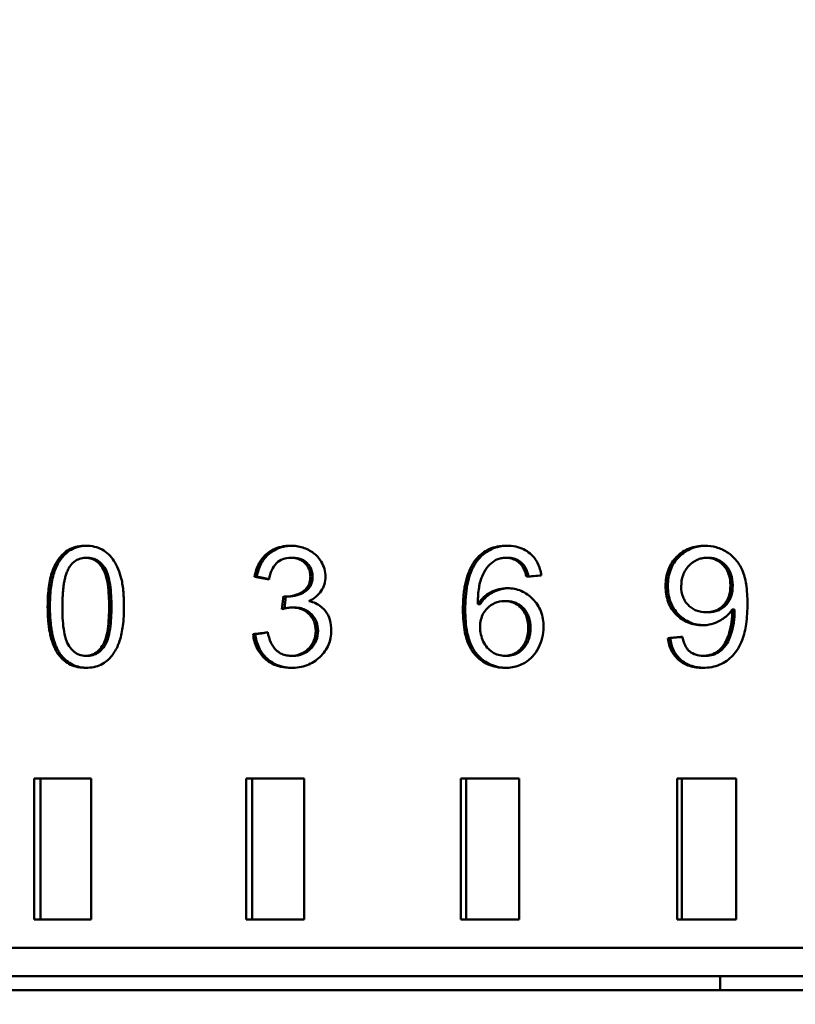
# Model space of a CAD drawing. Header units: millimetres. Extents: x 0 to 14369, y -869 to 2970.
# Tile 264 of 656: x 2144 to 2158, y 380 to 398. Entities that reach past the tile are written whole.
import ezdxf

# ---------------------------------------------------------------- set-up
doc = ezdxf.new("R2010")
doc.units = ezdxf.units.MM
doc.header["$LTSCALE"] = 10
doc.layers.add('Detailumgrenzung (ISO)', color=7, linetype='Continuous', lineweight=25)
doc.layers.add('Sichtbar (ISO)', color=7, linetype='Continuous', lineweight=50)

# ---------------------------------------------------------------- blocks, each defined once
blk = doc.blocks.new('2DDetail3')
at = {"layer": 'Detailumgrenzung (ISO)'}
blk.add_circle((191.4219, 29.8398), 30.9875, dxfattribs=at)

msp = doc.modelspace()

# ---------------------------------------------------------------- linework, layer by layer
at = {"layer": 'Sichtbar (ISO)'}
for p, q in [((2145.653, 388.048), (2145.693, 388.048)), ((2149.33, 388.049), (2149.29, 388.049)), ((2153.1, 388.049), (2153.141, 388.049)), ((2156.659, 388.048), (2156.7, 388.048)), ((2148.689, 387.714), (2148.649, 387.714)), ((2149.163, 387.367), (2149.134, 387.138)), ((2149.176, 387.148), (2149.203, 387.364)), ((2149.205, 387.364), (2149.245, 387.364)), ((2153.117, 387.28), (2153.076, 387.28)), ((2149.317, 387.167), (2149.358, 387.167)), ((2152.605, 387.228), (2152.646, 387.228)), ((2157.113, 387.132), (2157.154, 387.132)), ((2156.652, 387.083), (2156.693, 387.083)), ((2148.623, 386.694), (2148.663, 386.694)), ((2155.974, 386.625), (2156.015, 386.625)), ((2145.656, 386.312), (2145.696, 386.312)), ((2149.296, 386.312), (2149.336, 386.312)), ((2153.087, 386.312), (2153.128, 386.312)), ((2156.599, 386.312), (2156.64, 386.312)), ((2144.742, 384.135), (2144.742, 381.635)), ((2145.753, 384.135), (2144.742, 384.135)), ((2144.854, 381.635), (2144.854, 384.135)), ((2145.753, 381.635), (2145.753, 384.135)), ((2148.501, 384.135), (2148.501, 381.635)), ((2149.525, 384.135), (2148.501, 384.135)), ((2148.604, 381.635), (2148.604, 384.135)), ((2149.525, 381.635), (2149.525, 384.135)), ((2152.304, 384.135), (2152.304, 381.635)), ((2153.338, 384.135), (2152.304, 384.135)), ((2152.397, 381.635), (2152.397, 384.135)), ((2153.338, 381.635), (2153.338, 384.135)), ((2156.141, 384.135), (2156.141, 381.635)), ((2157.182, 384.135), (2156.141, 384.135)), ((2156.224, 381.635), (2156.224, 384.135)), ((2157.182, 381.635), (2157.182, 384.135)), ((2144.742, 381.635), (2145.753, 381.635)), ((2148.501, 381.635), (2149.525, 381.635)), ((2152.304, 381.635), (2153.338, 381.635)), ((2156.141, 381.635), (2157.182, 381.635)), ((2161.184, 381.135), (2106.388, 381.135)), ((2161.061, 380.635), (2106.781, 380.635)), ((2156.9, 380.635), (2156.9, 380.385)), ((2161.455, 380.385), (2123.263, 380.385))]:
    msp.add_line(p, q, dxfattribs=at)
for centre, ratio, start_param, end_param in [((2156.771, 387.417), 0.355888, 0.455367, 0.852437), ((2156.812, 387.416), 0.355954, 0.455373, 0.852455)]:
    msp.add_ellipse(centre, major_axis=(0.047, -1.013), ratio=ratio, start_param=start_param, end_param=end_param, dxfattribs=at)
for points, knots in [([(2145.056, 387.785), (2145.079, 387.856), (2145.11, 387.925), (2145.186, 388.045), (2145.229, 388.096), (2145.28, 388.138)], [0.000001, 0.000001, 0.000001, 0.000001, 0.02263946, 0.02263946, 0.04304102, 0.04304102, 0.04304102, 0.04304102]), ([(2145.096, 387.785), (2145.119, 387.856), (2145.15, 387.925), (2145.226, 388.045), (2145.269, 388.096), (2145.32, 388.138)], [0.000001, 0.000001, 0.000001, 0.000001, 0.02264034, 0.02264034, 0.0430414, 0.0430414, 0.0430414, 0.0430414]), ([(2145.28, 388.138), (2145.312, 388.166), (2145.348, 388.188), (2145.386, 388.207), (2145.425, 388.226), (2145.467, 388.24), (2145.512, 388.249), (2145.557, 388.259), (2145.605, 388.263), (2145.656, 388.263)], [0, 0, 0, 0, 0.3333333, 0.3333333, 0.3333333, 0.6666667, 0.6666667, 0.6666667, 1, 1, 1, 1]), ([(2145.32, 388.138), (2145.352, 388.166), (2145.388, 388.188), (2145.426, 388.207), (2145.465, 388.225), (2145.507, 388.24), (2145.552, 388.249), (2145.591, 388.257), (2145.632, 388.262), (2145.675, 388.263)], [0, 0, 0, 0, 0.3333333, 0.3333333, 0.3333333, 0.6666667, 0.6666667, 0.6666667, 0.9556408, 0.9556408, 0.9556408, 0.9556408]), ([(2145.656, 388.263), (2145.708, 388.263), (2145.761, 388.258), (2145.859, 388.234), (2145.905, 388.217), (2145.948, 388.194)], [0.000001, 0.000001, 0.000001, 0.000001, 0.01628703, 0.01628703, 0.03146702, 0.03146702, 0.03146702, 0.03146702]), ([(2145.948, 388.194), (2145.99, 388.171), (2146.029, 388.143), (2146.099, 388.076), (2146.13, 388.037), (2146.156, 387.995)], [0.000001, 0.000001, 0.000001, 0.000001, 0.01471683, 0.01471683, 0.02971139, 0.02971139, 0.02971139, 0.02971139]), ([(2148.865, 388.119), (2148.901, 388.15), (2148.941, 388.176), (2148.984, 388.198), (2149.028, 388.219), (2149.074, 388.235), (2149.124, 388.246), (2149.174, 388.258), (2149.227, 388.263), (2149.284, 388.263)], [0, 0, 0, 0, 0.3333333, 0.3333333, 0.3333333, 0.6666667, 0.6666667, 0.6666667, 1, 1, 1, 1]), ([(2148.905, 388.119), (2148.942, 388.15), (2148.982, 388.176), (2149.025, 388.198), (2149.068, 388.219), (2149.114, 388.235), (2149.164, 388.246), (2149.208, 388.256), (2149.254, 388.262), (2149.304, 388.263)], [0, 0, 0, 0, 0.3333333, 0.3333333, 0.3333333, 0.6666667, 0.6666667, 0.6666667, 0.9594387, 0.9594387, 0.9594387, 0.9594387]), ([(2149.284, 388.263), (2149.323, 388.263), (2149.36, 388.26), (2149.396, 388.255), (2149.432, 388.249), (2149.467, 388.241), (2149.501, 388.23), (2149.536, 388.219), (2149.57, 388.205), (2149.603, 388.188)], [0, 0, 0, 0, 0.333333, 0.333333, 0.333333, 0.666667, 0.666667, 0.666667, 1, 1, 1, 1]), ([(2149.603, 388.188), (2149.636, 388.171), (2149.666, 388.153), (2149.694, 388.132), (2149.721, 388.111), (2149.745, 388.089), (2149.767, 388.065), (2149.789, 388.04), (2149.809, 388.014), (2149.826, 387.985)], [0, 0, 0, 0, 0.333333, 0.333333, 0.333333, 0.666667, 0.666667, 0.666667, 1, 1, 1, 1]), ([(2152.573, 388.02), (2152.605, 388.06), (2152.641, 388.095), (2152.721, 388.157), (2152.763, 388.182), (2152.855, 388.223), (2152.903, 388.238), (2153.007, 388.259), (2153.062, 388.263), (2153.116, 388.263)], [0.000001, 0.000001, 0.000001, 0.000001, 0.01537606, 0.01537606, 0.03036404, 0.03036404, 0.04584919, 0.04584919, 0.06246814, 0.06246814, 0.06246814, 0.06246814]), ([(2152.613, 388.02), (2152.646, 388.06), (2152.682, 388.095), (2152.761, 388.157), (2152.804, 388.182), (2152.895, 388.223), (2152.944, 388.238), (2153.041, 388.257), (2153.089, 388.262), (2153.136, 388.263)], [0.000001, 0.000001, 0.000001, 0.000001, 0.01537678, 0.01537678, 0.03036574, 0.03036574, 0.04585207, 0.04585207, 0.06036896, 0.06036896, 0.06036896, 0.06036896]), ([(2153.116, 388.263), (2153.173, 388.263), (2153.227, 388.258), (2153.277, 388.247), (2153.327, 388.237), (2153.373, 388.221), (2153.416, 388.2), (2153.459, 388.179), (2153.498, 388.153), (2153.534, 388.123)], [0, 0, 0, 0, 0.333333, 0.333333, 0.333333, 0.666667, 0.666667, 0.666667, 1, 1, 1, 1]), ([(2156.13, 388.066), (2156.163, 388.098), (2156.198, 388.127), (2156.273, 388.177), (2156.312, 388.197), (2156.44, 388.248), (2156.532, 388.263), (2156.626, 388.263)], [0.000001, 0.000001, 0.000001, 0.000001, 0.01368013, 0.01368013, 0.02709682, 0.02709682, 0.05538177, 0.05538177, 0.05538177, 0.05538177]), ([(2156.172, 388.066), (2156.204, 388.098), (2156.239, 388.127), (2156.314, 388.177), (2156.353, 388.197), (2156.475, 388.246), (2156.56, 388.261), (2156.646, 388.263)], [0.000001, 0.000001, 0.000001, 0.000001, 0.01368114, 0.01368114, 0.02709913, 0.02709913, 0.05325864, 0.05325864, 0.05325864, 0.05325864]), ([(2156.626, 388.263), (2156.696, 388.263), (2156.765, 388.254), (2156.898, 388.216), (2156.96, 388.188), (2157.019, 388.151)], [0.000001, 0.000001, 0.000001, 0.000001, 0.02106886, 0.02106886, 0.0418519, 0.0418519, 0.0418519, 0.0418519]), ([(2157.019, 388.151), (2157.078, 388.115), (2157.13, 388.07), (2157.223, 387.962), (2157.261, 387.9), (2157.291, 387.834)], [0.000001, 0.000001, 0.000001, 0.000001, 0.02092077, 0.02092077, 0.04282434, 0.04282434, 0.04282434, 0.04282434]), ([(2145.653, 388.048), (2145.614, 388.048), (2145.578, 388.042), (2145.544, 388.031), (2145.51, 388.02), (2145.479, 388.003), (2145.45, 387.98), (2145.422, 387.958), (2145.396, 387.929), (2145.374, 387.896)], [0, 0, 0, 0, 0.3333333, 0.3333333, 0.3333333, 0.6666667, 0.6666667, 0.6666667, 1, 1, 1, 1]), ([(2145.95, 387.875), (2145.923, 387.914), (2145.894, 387.946), (2145.864, 387.971), (2145.833, 387.997), (2145.8, 388.016), (2145.765, 388.029), (2145.729, 388.041), (2145.692, 388.048), (2145.653, 388.048)], [0, 0, 0, 0, 0.333333, 0.333333, 0.333333, 0.666667, 0.666667, 0.666667, 1, 1, 1, 1]), ([(2145.99, 387.875), (2145.963, 387.914), (2145.934, 387.946), (2145.904, 387.971), (2145.873, 387.997), (2145.84, 388.016), (2145.805, 388.029), (2145.769, 388.041), (2145.732, 388.048), (2145.693, 388.048)], [0, 0, 0, 0, 0.333333, 0.333333, 0.333333, 0.666667, 0.666667, 0.666667, 1, 1, 1, 1]), ([(2146.156, 387.995), (2146.185, 387.949), (2146.21, 387.9), (2146.253, 387.795), (2146.272, 387.738), (2146.286, 387.68)], [0.000001, 0.000001, 0.000001, 0.000001, 0.01649368, 0.01649368, 0.03436671, 0.03436671, 0.03436671, 0.03436671]), ([(2148.649, 387.714), (2148.664, 387.795), (2148.689, 387.875), (2148.763, 388.013), (2148.808, 388.071), (2148.865, 388.119)], [0.000001, 0.000001, 0.000001, 0.000001, 0.02491904, 0.02491904, 0.04738537, 0.04738537, 0.04738537, 0.04738537]), ([(2148.689, 387.714), (2148.704, 387.795), (2148.729, 387.875), (2148.803, 388.014), (2148.849, 388.071), (2148.905, 388.119)], [0.000001, 0.000001, 0.000001, 0.000001, 0.02492119, 0.02492119, 0.047386, 0.047386, 0.047386, 0.047386]), ([(2149.29, 388.049), (2149.242, 388.049), (2149.195, 388.042), (2149.108, 388.009), (2149.07, 387.986), (2149.037, 387.954)], [0.000001, 0.000001, 0.000001, 0.000001, 0.01460834, 0.01460834, 0.0284713, 0.0284713, 0.0284713, 0.0284713]), ([(2149.539, 387.955), (2149.523, 387.97), (2149.506, 387.984), (2149.469, 388.008), (2149.449, 388.018), (2149.384, 388.042), (2149.337, 388.049), (2149.29, 388.049)], [0.000001, 0.000001, 0.000001, 0.000001, 0.00675116, 0.00675116, 0.01349402, 0.01349402, 0.02797263, 0.02797263, 0.02797263, 0.02797263]), ([(2149.58, 387.955), (2149.564, 387.97), (2149.546, 387.984), (2149.509, 388.008), (2149.489, 388.018), (2149.425, 388.042), (2149.378, 388.049), (2149.33, 388.049)], [0.000001, 0.000001, 0.000001, 0.000001, 0.0067514, 0.0067514, 0.01349457, 0.01349457, 0.02797395, 0.02797395, 0.02797395, 0.02797395]), ([(2149.826, 387.985), (2149.851, 387.944), (2149.872, 387.899), (2149.898, 387.807), (2149.905, 387.76), (2149.905, 387.712)], [0.000001, 0.000001, 0.000001, 0.000001, 0.01471346, 0.01471346, 0.02900357, 0.02900357, 0.02900357, 0.02900357]), ([(2152.573, 388.02), (2152.552, 387.995), (2152.533, 387.969), (2152.516, 387.941), (2152.498, 387.913), (2152.483, 387.884), (2152.469, 387.854), (2152.455, 387.824), (2152.443, 387.794), (2152.432, 387.763), (2152.421, 387.732), (2152.411, 387.701), (2152.403, 387.669), (2152.394, 387.638), (2152.387, 387.606), (2152.381, 387.574), (2152.374, 387.542), (2152.369, 387.509), (2152.364, 387.476), (2152.359, 387.442), (2152.355, 387.407), (2152.352, 387.37), (2152.349, 387.334), (2152.346, 387.296), (2152.345, 387.255), (2152.343, 387.215), (2152.342, 387.172), (2152.342, 387.127)], [0, 0, 0, 0, 0.1111111, 0.1111111, 0.1111111, 0.2222222, 0.2222222, 0.2222222, 0.3333333, 0.3333333, 0.3333333, 0.4444444, 0.4444444, 0.4444444, 0.5555556, 0.5555556, 0.5555556, 0.6666667, 0.6666667, 0.6666667, 0.7777778, 0.7777778, 0.7777778, 0.8888889, 0.8888889, 0.8888889, 1, 1, 1, 1]), ([(2152.383, 387.127), (2152.383, 387.172), (2152.384, 387.216), (2152.385, 387.257), (2152.387, 387.298), (2152.39, 387.337), (2152.393, 387.374), (2152.397, 387.411), (2152.401, 387.447), (2152.406, 387.481), (2152.41, 387.516), (2152.416, 387.549), (2152.423, 387.581), (2152.429, 387.613), (2152.437, 387.645), (2152.445, 387.676), (2152.454, 387.707), (2152.463, 387.738), (2152.474, 387.768), (2152.485, 387.799), (2152.497, 387.828), (2152.511, 387.857), (2152.525, 387.886), (2152.54, 387.915), (2152.557, 387.942), (2152.574, 387.969), (2152.593, 387.995), (2152.613, 388.02)], [0, 0, 0, 0, 0.1111111, 0.1111111, 0.1111111, 0.2222222, 0.2222222, 0.2222222, 0.3333333, 0.3333333, 0.3333333, 0.4444444, 0.4444444, 0.4444444, 0.5555556, 0.5555556, 0.5555556, 0.6666667, 0.6666667, 0.6666667, 0.7777778, 0.7777778, 0.7777778, 0.8888889, 0.8888889, 0.8888889, 1, 1, 1, 1]), ([(2152.877, 387.98), (2152.834, 387.949), (2152.797, 387.912), (2152.73, 387.823), (2152.702, 387.772), (2152.68, 387.718)], [0.000001, 0.000001, 0.000001, 0.000001, 0.01599791, 0.01599791, 0.03351355, 0.03351355, 0.03351355, 0.03351355]), ([(2153.1, 388.049), (2153.071, 388.049), (2153.044, 388.047), (2153.018, 388.041), (2152.992, 388.036), (2152.967, 388.029), (2152.944, 388.018), (2152.921, 388.008), (2152.898, 387.995), (2152.877, 387.98)], [0, 0, 0, 0, 0.333333, 0.333333, 0.333333, 0.666667, 0.666667, 0.666667, 1, 1, 1, 1]), ([(2153.365, 387.937), (2153.341, 387.962), (2153.315, 387.983), (2153.288, 387.999), (2153.26, 388.016), (2153.231, 388.028), (2153.2, 388.037), (2153.168, 388.045), (2153.135, 388.049), (2153.1, 388.049)], [0, 0, 0, 0, 0.333333, 0.333333, 0.333333, 0.666667, 0.666667, 0.666667, 1, 1, 1, 1]), ([(2153.406, 387.937), (2153.382, 387.962), (2153.356, 387.983), (2153.328, 387.999), (2153.301, 388.016), (2153.272, 388.028), (2153.241, 388.037), (2153.209, 388.045), (2153.176, 388.049), (2153.141, 388.049)], [0, 0, 0, 0, 0.3333333, 0.3333333, 0.3333333, 0.6666667, 0.6666667, 0.6666667, 1, 1, 1, 1]), ([(2153.534, 388.123), (2153.588, 388.076), (2153.632, 388.021), (2153.7, 387.888), (2153.721, 387.813), (2153.731, 387.735)], [0.000001, 0.000001, 0.000001, 0.000001, 0.02156447, 0.02156447, 0.04497886, 0.04497886, 0.04497886, 0.04497886]), ([(2155.934, 387.547), (2155.934, 387.648), (2155.948, 387.748), (2156, 387.884), (2156.02, 387.924), (2156.07, 388), (2156.098, 388.034), (2156.13, 388.066)], [0.000001, 0.000001, 0.000001, 0.000001, 0.03014449, 0.03014449, 0.04368566, 0.04368566, 0.05730345, 0.05730345, 0.05730345, 0.05730345]), ([(2155.975, 387.547), (2155.975, 387.648), (2155.989, 387.748), (2156.041, 387.884), (2156.062, 387.924), (2156.111, 388), (2156.14, 388.034), (2156.172, 388.066)], [0.000001, 0.000001, 0.000001, 0.000001, 0.03014597, 0.03014597, 0.04368689, 0.04368689, 0.05730476, 0.05730476, 0.05730476, 0.05730476]), ([(2156.659, 388.048), (2156.63, 388.048), (2156.601, 388.045), (2156.544, 388.033), (2156.517, 388.024), (2156.435, 387.987), (2156.387, 387.951), (2156.345, 387.906)], [0.000001, 0.000001, 0.000001, 0.000001, 0.00884596, 0.00884596, 0.01749292, 0.01749292, 0.03588541, 0.03588541, 0.03588541, 0.03588541]), ([(2156.957, 387.916), (2156.918, 387.958), (2156.872, 387.992), (2156.795, 388.026), (2156.769, 388.034), (2156.715, 388.045), (2156.687, 388.048), (2156.659, 388.048)], [0.000001, 0.000001, 0.000001, 0.000001, 0.01726016, 0.01726016, 0.02545482, 0.02545482, 0.03391621, 0.03391621, 0.03391621, 0.03391621]), ([(2156.998, 387.916), (2156.959, 387.958), (2156.914, 387.992), (2156.836, 388.026), (2156.81, 388.034), (2156.756, 388.045), (2156.729, 388.048), (2156.7, 388.048)], [0.000001, 0.000001, 0.000001, 0.000001, 0.01726207, 0.01726207, 0.02545752, 0.02545752, 0.0339198, 0.0339198, 0.0339198, 0.0339198]), ([(2144.981, 387.18), (2144.981, 387.286), (2144.985, 387.396), (2145.008, 387.596), (2145.026, 387.694), (2145.056, 387.785)], [0.000001, 0.000001, 0.000001, 0.000001, 0.03176515, 0.03176515, 0.06025629, 0.06025629, 0.06025629, 0.06025629]), ([(2145.021, 387.18), (2145.021, 387.286), (2145.025, 387.396), (2145.048, 387.596), (2145.066, 387.694), (2145.096, 387.785)], [0.000001, 0.000001, 0.000001, 0.000001, 0.03176629, 0.03176629, 0.06025635, 0.06025635, 0.06025635, 0.06025635]), ([(2145.242, 387.18), (2145.242, 387.216), (2145.242, 387.25), (2145.243, 387.283), (2145.244, 387.315), (2145.245, 387.346), (2145.247, 387.375), (2145.249, 387.404), (2145.251, 387.432), (2145.253, 387.459), (2145.256, 387.486), (2145.259, 387.513), (2145.262, 387.538), (2145.265, 387.564), (2145.269, 387.589), (2145.274, 387.614), (2145.278, 387.639), (2145.283, 387.663), (2145.289, 387.688), (2145.295, 387.712), (2145.302, 387.736), (2145.31, 387.76), (2145.318, 387.784), (2145.327, 387.807), (2145.337, 387.83), (2145.347, 387.853), (2145.359, 387.875), (2145.374, 387.896)], [0, 0, 0, 0, 0.111111, 0.111111, 0.111111, 0.222222, 0.222222, 0.222222, 0.333333, 0.333333, 0.333333, 0.444444, 0.444444, 0.444444, 0.555556, 0.555556, 0.555556, 0.666667, 0.666667, 0.666667, 0.777778, 0.777778, 0.777778, 0.888889, 0.888889, 0.888889, 1, 1, 1, 1]), ([(2145.95, 387.875), (2145.975, 387.839), (2145.994, 387.794), (2146.026, 387.695), (2146.038, 387.633), (2146.065, 387.448), (2146.07, 387.307), (2146.07, 387.18)], [-0.06943629, -0.06943629, -0.06943629, -0.06943629, -0.0559889, -0.0559889, -0.0381241, -0.0381241, -0.000001, -0.000001, -0.000001, -0.000001]), ([(2146.111, 387.18), (2146.111, 387.307), (2146.105, 387.448), (2146.078, 387.633), (2146.066, 387.695), (2146.034, 387.794), (2146.015, 387.839), (2145.99, 387.875)], [0.000001, 0.000001, 0.000001, 0.000001, 0.03812418, 0.03812418, 0.05598898, 0.05598898, 0.06943646, 0.06943646, 0.06943646, 0.06943646]), ([(2149.037, 387.954), (2149.001, 387.92), (2148.974, 387.878), (2148.93, 387.78), (2148.916, 387.724), (2148.908, 387.667)], [0.000001, 0.000001, 0.000001, 0.000001, 0.01518531, 0.01518531, 0.0322323, 0.0322323, 0.0322323, 0.0322323]), ([(2149.637, 387.718), (2149.637, 387.75), (2149.633, 387.779), (2149.626, 387.807), (2149.619, 387.835), (2149.608, 387.861), (2149.594, 387.886), (2149.579, 387.91), (2149.561, 387.933), (2149.539, 387.955)], [0, 0, 0, 0, 0.333333, 0.333333, 0.333333, 0.666667, 0.666667, 0.666667, 1, 1, 1, 1]), ([(2149.677, 387.718), (2149.677, 387.75), (2149.674, 387.779), (2149.666, 387.807), (2149.659, 387.835), (2149.648, 387.861), (2149.634, 387.886), (2149.619, 387.91), (2149.601, 387.933), (2149.58, 387.955)], [0, 0, 0, 0, 0.333333, 0.333333, 0.333333, 0.666667, 0.666667, 0.666667, 1, 1, 1, 1]), ([(2153.466, 387.715), (2153.456, 387.76), (2153.442, 387.806), (2153.408, 387.88), (2153.389, 387.912), (2153.365, 387.937)], [0.000001, 0.000001, 0.000001, 0.000001, 0.01372672, 0.01372672, 0.02434723, 0.02434723, 0.02434723, 0.02434723]), ([(2153.506, 387.718), (2153.496, 387.762), (2153.482, 387.807), (2153.449, 387.88), (2153.43, 387.912), (2153.406, 387.937)], [0.00031655, 0.00031655, 0.00031655, 0.00031655, 0.01372688, 0.01372688, 0.02434775, 0.02434775, 0.02434775, 0.02434775]), ([(2156.345, 387.906), (2156.323, 387.883), (2156.303, 387.857), (2156.269, 387.803), (2156.255, 387.774), (2156.22, 387.678), (2156.211, 387.609), (2156.211, 387.539)], [0.000001, 0.000001, 0.000001, 0.000001, 0.00967682, 0.00967682, 0.01929353, 0.01929353, 0.04029886, 0.04029886, 0.04029886, 0.04029886]), ([(2157.083, 387.56), (2157.083, 387.629), (2157.074, 387.697), (2157.041, 387.79), (2157.028, 387.818), (2156.996, 387.87), (2156.978, 387.894), (2156.957, 387.916)], [0.000001, 0.000001, 0.000001, 0.000001, 0.02042451, 0.02042451, 0.0296721, 0.0296721, 0.0387585, 0.0387585, 0.0387585, 0.0387585]), ([(2157.124, 387.56), (2157.124, 387.629), (2157.115, 387.697), (2157.082, 387.79), (2157.069, 387.818), (2157.038, 387.87), (2157.019, 387.894), (2156.998, 387.916)], [0.000001, 0.000001, 0.000001, 0.000001, 0.02042557, 0.02042557, 0.02967294, 0.02967294, 0.03875937, 0.03875937, 0.03875937, 0.03875937]), ([(2157.291, 387.834), (2157.326, 387.755), (2157.348, 387.666), (2157.379, 387.47), (2157.385, 387.351), (2157.385, 387.238)], [0.000001, 0.000001, 0.000001, 0.000001, 0.0258494, 0.0258494, 0.05971914, 0.05971914, 0.05971914, 0.05971914]), ([(2146.286, 387.68), (2146.305, 387.604), (2146.316, 387.521), (2146.33, 387.356), (2146.333, 387.267), (2146.333, 387.18)], [0.000001, 0.000001, 0.000001, 0.000001, 0.02359124, 0.02359124, 0.04962709, 0.04962709, 0.04962709, 0.04962709]), ([(2149.504, 387.451), (2149.526, 387.465), (2149.546, 387.482), (2149.581, 387.521), (2149.595, 387.542), (2149.617, 387.588), (2149.624, 387.612), (2149.635, 387.663), (2149.637, 387.691), (2149.637, 387.718)], [0.000001, 0.000001, 0.000001, 0.000001, 0.00803548, 0.00803548, 0.01581607, 0.01581607, 0.02330219, 0.02330219, 0.0315344, 0.0315344, 0.0315344, 0.0315344]), ([(2149.544, 387.451), (2149.566, 387.465), (2149.586, 387.482), (2149.621, 387.521), (2149.635, 387.542), (2149.657, 387.588), (2149.665, 387.612), (2149.675, 387.663), (2149.677, 387.691), (2149.677, 387.718)], [0.000001, 0.000001, 0.000001, 0.000001, 0.00803565, 0.00803565, 0.01581627, 0.01581627, 0.02330254, 0.02330254, 0.03153487, 0.03153487, 0.03153487, 0.03153487]), ([(2149.905, 387.712), (2149.905, 387.668), (2149.899, 387.624), (2149.874, 387.538), (2149.855, 387.499), (2149.831, 387.462)], [0.000001, 0.000001, 0.000001, 0.000001, 0.0134077, 0.0134077, 0.02672286, 0.02672286, 0.02672286, 0.02672286]), ([(2152.68, 387.718), (2152.65, 387.647), (2152.633, 387.567), (2152.61, 387.405), (2152.606, 387.314), (2152.605, 387.228)], [0.000001, 0.000001, 0.000001, 0.000001, 0.02305638, 0.02305638, 0.04912273, 0.04912273, 0.04912273, 0.04912273]), ([(2149.205, 387.364), (2149.258, 387.364), (2149.311, 387.371), (2149.412, 387.4), (2149.459, 387.422), (2149.504, 387.451)], [0.000001, 0.000001, 0.000001, 0.000001, 0.01634395, 0.01634395, 0.03238101, 0.03238101, 0.03238101, 0.03238101]), ([(2149.245, 387.364), (2149.299, 387.364), (2149.351, 387.371), (2149.453, 387.4), (2149.5, 387.422), (2149.544, 387.451)], [0.000001, 0.000001, 0.000001, 0.000001, 0.01634481, 0.01634481, 0.03238262, 0.03238262, 0.03238262, 0.03238262]), ([(2149.831, 387.462), (2149.806, 387.424), (2149.775, 387.39), (2149.701, 387.329), (2149.658, 387.304), (2149.612, 387.283)], [0.000001, 0.000001, 0.000001, 0.000001, 0.01378779, 0.01378779, 0.02906717, 0.02906717, 0.02906717, 0.02906717]), ([(2152.605, 387.228), (2152.627, 387.261), (2152.65, 387.29), (2152.675, 387.317), (2152.699, 387.343), (2152.725, 387.367), (2152.753, 387.387), (2152.78, 387.408), (2152.809, 387.426), (2152.839, 387.441)], [0, 0, 0, 0, 0.333333, 0.333333, 0.333333, 0.666667, 0.666667, 0.666667, 1, 1, 1, 1]), ([(2152.646, 387.228), (2152.668, 387.261), (2152.691, 387.29), (2152.715, 387.317), (2152.74, 387.343), (2152.766, 387.367), (2152.794, 387.387), (2152.821, 387.408), (2152.85, 387.426), (2152.88, 387.441)], [0, 0, 0, 0, 0.333333, 0.333333, 0.333333, 0.666667, 0.666667, 0.666667, 1, 1, 1, 1]), ([(2152.839, 387.441), (2152.884, 387.463), (2152.931, 387.481), (2153.029, 387.504), (2153.079, 387.51), (2153.13, 387.51)], [0.000001, 0.000001, 0.000001, 0.000001, 0.01531888, 0.01531888, 0.03061004, 0.03061004, 0.03061004, 0.03061004]), ([(2152.88, 387.441), (2152.925, 387.463), (2152.972, 387.481), (2153.064, 387.503), (2153.107, 387.508), (2153.15, 387.51)], [0.000001, 0.000001, 0.000001, 0.000001, 0.01532006, 0.01532006, 0.02857689, 0.02857689, 0.02857689, 0.02857689]), ([(2153.13, 387.51), (2153.214, 387.51), (2153.296, 387.495), (2153.453, 387.428), (2153.522, 387.379), (2153.582, 387.318)], [0.000001, 0.000001, 0.000001, 0.000001, 0.02571568, 0.02571568, 0.05157922, 0.05157922, 0.05157922, 0.05157922]), ([(2156.123, 387.044), (2156.092, 387.075), (2156.064, 387.109), (2156.017, 387.183), (2155.997, 387.222), (2155.947, 387.354), (2155.934, 387.45), (2155.934, 387.547)], [0.000001, 0.000001, 0.000001, 0.000001, 0.01318823, 0.01318823, 0.02635752, 0.02635752, 0.05549512, 0.05549512, 0.05549512, 0.05549512]), ([(2156.164, 387.044), (2156.133, 387.075), (2156.106, 387.109), (2156.058, 387.183), (2156.039, 387.222), (2155.989, 387.354), (2155.975, 387.45), (2155.975, 387.547)], [0.000001, 0.000001, 0.000001, 0.000001, 0.01318245, 0.01318245, 0.02634541, 0.02634541, 0.05549651, 0.05549651, 0.05549651, 0.05549651]), ([(2156.211, 387.539), (2156.211, 387.475), (2156.22, 387.412), (2156.254, 387.326), (2156.267, 387.301), (2156.298, 387.252), (2156.317, 387.23), (2156.337, 387.209)], [0.000001, 0.000001, 0.000001, 0.000001, 0.01903804, 0.01903804, 0.02772784, 0.02772784, 0.03646999, 0.03646999, 0.03646999, 0.03646999]), ([(2156.96, 387.209), (2156.981, 387.23), (2156.999, 387.253), (2157.03, 387.305), (2157.043, 387.332), (2157.074, 387.425), (2157.083, 387.493), (2157.083, 387.56)], [0.000001, 0.000001, 0.000001, 0.000001, 0.00887465, 0.00887465, 0.01800629, 0.01800629, 0.03822926, 0.03822926, 0.03822926, 0.03822926]), ([(2157.002, 387.209), (2157.022, 387.23), (2157.04, 387.253), (2157.071, 387.305), (2157.084, 387.332), (2157.116, 387.425), (2157.124, 387.493), (2157.124, 387.56)], [0.000001, 0.000001, 0.000001, 0.000001, 0.00887337, 0.00887337, 0.01800335, 0.01800335, 0.0382301, 0.0382301, 0.0382301, 0.0382301]), ([(2149.163, 387.367), (2149.168, 387.366), (2149.172, 387.365), (2149.177, 387.365), (2149.181, 387.364), (2149.186, 387.364), (2149.191, 387.364), (2149.195, 387.364), (2149.2, 387.364), (2149.205, 387.364)], [0, 0, 0, 0, 0.333333, 0.333333, 0.333333, 0.666667, 0.666667, 0.666667, 1, 1, 1, 1]), ([(2149.612, 387.283), (2149.655, 387.273), (2149.694, 387.259), (2149.73, 387.242), (2149.766, 387.225), (2149.798, 387.205), (2149.827, 387.182), (2149.856, 387.158), (2149.882, 387.132), (2149.905, 387.102)], [0, 0, 0, 0, 0.333333, 0.333333, 0.333333, 0.666667, 0.666667, 0.666667, 1, 1, 1, 1]), ([(2153.076, 387.28), (2153.019, 387.28), (2152.963, 387.27), (2152.858, 387.226), (2152.811, 387.194), (2152.771, 387.153)], [0.000001, 0.000001, 0.000001, 0.000001, 0.01741619, 0.01741619, 0.03473063, 0.03473063, 0.03473063, 0.03473063]), ([(2153.378, 387.153), (2153.358, 387.173), (2153.337, 387.192), (2153.291, 387.224), (2153.267, 387.237), (2153.189, 387.27), (2153.134, 387.28), (2153.076, 387.28)], [0.000001, 0.000001, 0.000001, 0.000001, 0.00855212, 0.00855212, 0.01687689, 0.01687689, 0.0342072, 0.0342072, 0.0342072, 0.0342072]), ([(2153.419, 387.153), (2153.399, 387.173), (2153.378, 387.192), (2153.332, 387.224), (2153.308, 387.237), (2153.23, 387.27), (2153.174, 387.28), (2153.117, 387.28)], [0.000001, 0.000001, 0.000001, 0.000001, 0.00855248, 0.00855248, 0.01687773, 0.01687773, 0.03420992, 0.03420992, 0.03420992, 0.03420992]), ([(2153.582, 387.318), (2153.612, 387.286), (2153.639, 387.253), (2153.686, 387.179), (2153.706, 387.141), (2153.756, 387.012), (2153.77, 386.918), (2153.77, 386.823)], [0.000001, 0.000001, 0.000001, 0.000001, 0.01313384, 0.01313384, 0.02618752, 0.02618752, 0.0546772, 0.0546772, 0.0546772, 0.0546772]), ([(2145.185, 386.318), (2145.166, 386.342), (2145.149, 386.368), (2145.133, 386.396), (2145.118, 386.423), (2145.104, 386.451), (2145.092, 386.48), (2145.079, 386.509), (2145.068, 386.539), (2145.059, 386.569), (2145.049, 386.599), (2145.041, 386.629), (2145.033, 386.659), (2145.026, 386.689), (2145.02, 386.72), (2145.014, 386.751), (2145.009, 386.782), (2145.004, 386.813), (2145, 386.846), (2144.996, 386.878), (2144.993, 386.912), (2144.99, 386.947), (2144.987, 386.982), (2144.985, 387.018), (2144.983, 387.057), (2144.982, 387.096), (2144.981, 387.137), (2144.981, 387.18)], [0, 0, 0, 0, 0.1111111, 0.1111111, 0.1111111, 0.2222222, 0.2222222, 0.2222222, 0.3333333, 0.3333333, 0.3333333, 0.4444444, 0.4444444, 0.4444444, 0.5555556, 0.5555556, 0.5555556, 0.6666667, 0.6666667, 0.6666667, 0.7777778, 0.7777778, 0.7777778, 0.8888889, 0.8888889, 0.8888889, 1, 1, 1, 1]), ([(2145.225, 386.318), (2145.206, 386.342), (2145.189, 386.368), (2145.173, 386.396), (2145.158, 386.423), (2145.144, 386.451), (2145.132, 386.48), (2145.119, 386.509), (2145.108, 386.539), (2145.099, 386.569), (2145.089, 386.599), (2145.081, 386.629), (2145.073, 386.659), (2145.066, 386.689), (2145.06, 386.72), (2145.054, 386.751), (2145.049, 386.782), (2145.044, 386.813), (2145.04, 386.846), (2145.036, 386.878), (2145.033, 386.912), (2145.03, 386.947), (2145.027, 386.982), (2145.025, 387.018), (2145.023, 387.057), (2145.022, 387.096), (2145.021, 387.137), (2145.021, 387.18)], [0, 0, 0, 0, 0.1111111, 0.1111111, 0.1111111, 0.2222222, 0.2222222, 0.2222222, 0.3333333, 0.3333333, 0.3333333, 0.4444444, 0.4444444, 0.4444444, 0.5555556, 0.5555556, 0.5555556, 0.6666667, 0.6666667, 0.6666667, 0.7777778, 0.7777778, 0.7777778, 0.8888889, 0.8888889, 0.8888889, 1, 1, 1, 1]), ([(2145.36, 386.485), (2145.335, 386.521), (2145.317, 386.566), (2145.286, 386.665), (2145.273, 386.728), (2145.247, 386.912), (2145.242, 387.053), (2145.242, 387.18)], [-0.06926832, -0.06926832, -0.06926832, -0.06926832, -0.05585789, -0.05585789, -0.03803612, -0.03803612, -0.000001, -0.000001, -0.000001, -0.000001]), ([(2146.07, 387.18), (2146.07, 387.053), (2146.065, 386.913), (2146.038, 386.728), (2146.026, 386.666), (2145.994, 386.567), (2145.975, 386.523), (2145.95, 386.486)], [-0.06970309, -0.06970309, -0.06970309, -0.06970309, -0.03144662, -0.03144662, -0.01351291, -0.01351291, -0.000001, -0.000001, -0.000001, -0.000001]), ([(2145.99, 386.486), (2146.015, 386.523), (2146.034, 386.567), (2146.066, 386.666), (2146.078, 386.728), (2146.105, 386.913), (2146.111, 387.053), (2146.111, 387.18)], [0.000001, 0.000001, 0.000001, 0.000001, 0.01351298, 0.01351298, 0.03144669, 0.03144669, 0.06970323, 0.06970323, 0.06970323, 0.06970323]), ([(2146.333, 387.18), (2146.333, 387.069), (2146.328, 386.954), (2146.303, 386.754), (2146.285, 386.662), (2146.257, 386.577)], [0.000001, 0.000001, 0.000001, 0.000001, 0.03335525, 0.03335525, 0.06028612, 0.06028612, 0.06028612, 0.06028612]), ([(2149.317, 387.167), (2149.29, 387.167), (2149.262, 387.164), (2149.202, 387.155), (2149.167, 387.147), (2149.134, 387.138)], [0.000001, 0.000001, 0.000001, 0.000001, 0.00826387, 0.00826387, 0.0187142, 0.0187142, 0.0187142, 0.0187142]), ([(2149.615, 387.05), (2149.589, 387.076), (2149.561, 387.097), (2149.531, 387.115), (2149.5, 387.132), (2149.467, 387.145), (2149.432, 387.154), (2149.396, 387.163), (2149.358, 387.167), (2149.317, 387.167)], [0, 0, 0, 0, 0.3333333, 0.3333333, 0.3333333, 0.6666667, 0.6666667, 0.6666667, 1, 1, 1, 1]), ([(2149.656, 387.05), (2149.63, 387.076), (2149.602, 387.097), (2149.571, 387.115), (2149.541, 387.132), (2149.508, 387.145), (2149.472, 387.154), (2149.437, 387.163), (2149.399, 387.167), (2149.358, 387.167)], [0, 0, 0, 0, 0.333333, 0.333333, 0.333333, 0.666667, 0.666667, 0.666667, 1, 1, 1, 1]), ([(2149.905, 387.102), (2149.94, 387.056), (2149.965, 387.005), (2150.001, 386.889), (2150.009, 386.825), (2150.009, 386.761)], [0.000001, 0.000001, 0.000001, 0.000001, 0.01745114, 0.01745114, 0.03663549, 0.03663549, 0.03663549, 0.03663549]), ([(2152.342, 387.127), (2152.342, 386.993), (2152.351, 386.853), (2152.393, 386.647), (2152.415, 386.573), (2152.473, 386.443), (2152.507, 386.386), (2152.55, 386.337)], [-0.08282785, -0.08282785, -0.08282785, -0.08282785, -0.04275333, -0.04275333, -0.0198125, -0.0198125, -0.000001, -0.000001, -0.000001, -0.000001]), ([(2152.591, 386.337), (2152.548, 386.386), (2152.514, 386.443), (2152.456, 386.573), (2152.434, 386.648), (2152.392, 386.853), (2152.383, 386.993), (2152.383, 387.127)], [0.000001, 0.000001, 0.000001, 0.000001, 0.0198138, 0.0198138, 0.04275587, 0.04275587, 0.08282873, 0.08282873, 0.08282873, 0.08282873]), ([(2152.771, 387.153), (2152.744, 387.125), (2152.721, 387.095), (2152.702, 387.061), (2152.684, 387.027), (2152.67, 386.991), (2152.66, 386.951), (2152.651, 386.911), (2152.646, 386.868), (2152.646, 386.821)], [0, 0, 0, 0, 0.333333, 0.333333, 0.333333, 0.666667, 0.666667, 0.666667, 1, 1, 1, 1]), ([(2153.497, 386.807), (2153.497, 386.873), (2153.489, 386.94), (2153.458, 387.031), (2153.445, 387.058), (2153.415, 387.109), (2153.398, 387.132), (2153.378, 387.153)], [0.000001, 0.000001, 0.000001, 0.000001, 0.01987913, 0.01987913, 0.02884782, 0.02884782, 0.03760313, 0.03760313, 0.03760313, 0.03760313]), ([(2153.538, 386.807), (2153.538, 386.873), (2153.53, 386.94), (2153.499, 387.031), (2153.486, 387.058), (2153.456, 387.109), (2153.439, 387.132), (2153.419, 387.153)], [0.000001, 0.000001, 0.000001, 0.000001, 0.01987895, 0.01987895, 0.02884795, 0.02884795, 0.0376037, 0.0376037, 0.0376037, 0.0376037]), ([(2156.337, 387.209), (2156.358, 387.189), (2156.38, 387.17), (2156.428, 387.139), (2156.452, 387.125), (2156.534, 387.093), (2156.592, 387.083), (2156.652, 387.083)], [0.000001, 0.000001, 0.000001, 0.000001, 0.0087158, 0.0087158, 0.01722548, 0.01722548, 0.03516162, 0.03516162, 0.03516162, 0.03516162]), ([(2156.652, 387.083), (2156.71, 387.083), (2156.768, 387.093), (2156.848, 387.125), (2156.873, 387.138), (2156.919, 387.17), (2156.941, 387.189), (2156.96, 387.209)], [0.000001, 0.000001, 0.000001, 0.000001, 0.01773804, 0.01773804, 0.02610151, 0.02610151, 0.03466883, 0.03466883, 0.03466883, 0.03466883]), ([(2156.693, 387.083), (2156.752, 387.083), (2156.809, 387.093), (2156.89, 387.125), (2156.914, 387.138), (2156.96, 387.17), (2156.982, 387.189), (2157.002, 387.209)], [0.000001, 0.000001, 0.000001, 0.000001, 0.01774022, 0.01774022, 0.02610452, 0.02610452, 0.0346725, 0.0346725, 0.0346725, 0.0346725]), ([(2157.113, 387.132), (2157.096, 387.106), (2157.076, 387.081), (2157.054, 387.057), (2157.032, 387.033), (2157.007, 387.01), (2156.979, 386.989), (2156.952, 386.968), (2156.922, 386.948), (2156.89, 386.93)], [0, 0, 0, 0, 0.333333, 0.333333, 0.333333, 0.666667, 0.666667, 0.666667, 1, 1, 1, 1]), ([(2157.385, 387.238), (2157.385, 387.118), (2157.378, 386.993), (2157.348, 386.779), (2157.326, 386.68), (2157.292, 386.59)], [0.000001, 0.000001, 0.000001, 0.000001, 0.03604163, 0.03604163, 0.06492729, 0.06492729, 0.06492729, 0.06492729]), ([(2149.732, 386.755), (2149.732, 386.811), (2149.724, 386.866), (2149.693, 386.943), (2149.681, 386.966), (2149.651, 387.01), (2149.634, 387.031), (2149.615, 387.05)], [0.000001, 0.000001, 0.000001, 0.000001, 0.01682454, 0.01682454, 0.02478195, 0.02478195, 0.03293897, 0.03293897, 0.03293897, 0.03293897]), ([(2149.773, 386.755), (2149.773, 386.811), (2149.764, 386.866), (2149.734, 386.943), (2149.721, 386.966), (2149.692, 387.01), (2149.675, 387.031), (2149.656, 387.05)], [0.000001, 0.000001, 0.000001, 0.000001, 0.01682481, 0.01682481, 0.02478223, 0.02478223, 0.03293935, 0.03293935, 0.03293935, 0.03293935]), ([(2156.585, 386.853), (2156.498, 386.853), (2156.413, 386.868), (2156.253, 386.934), (2156.183, 386.983), (2156.123, 387.044)], [0.000001, 0.000001, 0.000001, 0.000001, 0.02631234, 0.02631234, 0.05231903, 0.05231903, 0.05231903, 0.05231903]), ([(2156.606, 386.854), (2156.526, 386.856), (2156.448, 386.87), (2156.294, 386.934), (2156.225, 386.983), (2156.164, 387.044)], [0.0021399, 0.0021399, 0.0021399, 0.0021399, 0.02631587, 0.02631587, 0.05232435, 0.05232435, 0.05232435, 0.05232435]), ([(2156.89, 386.93), (2156.844, 386.904), (2156.795, 386.885), (2156.692, 386.859), (2156.639, 386.853), (2156.585, 386.853)], [0.000001, 0.000001, 0.000001, 0.000001, 0.01578113, 0.01578113, 0.03201606, 0.03201606, 0.03201606, 0.03201606]), ([(2157.074, 386.762), (2157.083, 386.797), (2157.09, 386.832), (2157.096, 386.867), (2157.102, 386.902), (2157.107, 386.937), (2157.11, 386.973), (2157.113, 387.008), (2157.114, 387.044), (2157.114, 387.08)], [0, 0, 0, 0, 0.333333, 0.333333, 0.333333, 0.666667, 0.666667, 0.666667, 1, 1, 1, 1]), ([(2157.115, 386.762), (2157.124, 386.797), (2157.132, 386.832), (2157.138, 386.867), (2157.144, 386.902), (2157.148, 386.937), (2157.151, 386.973), (2157.154, 387.008), (2157.156, 387.044), (2157.156, 387.08)], [0, 0, 0, 0, 0.333333, 0.333333, 0.333333, 0.666667, 0.666667, 0.666667, 1, 1, 1, 1]), ([(2149.605, 386.439), (2149.626, 386.46), (2149.644, 386.482), (2149.676, 386.53), (2149.69, 386.556), (2149.723, 386.637), (2149.732, 386.695), (2149.732, 386.755)], [0.000001, 0.000001, 0.000001, 0.000001, 0.00882431, 0.00882431, 0.01743094, 0.01743094, 0.03529736, 0.03529736, 0.03529736, 0.03529736]), ([(2149.646, 386.439), (2149.666, 386.46), (2149.685, 386.482), (2149.717, 386.53), (2149.73, 386.556), (2149.763, 386.637), (2149.773, 386.695), (2149.773, 386.755)], [0.000001, 0.000001, 0.000001, 0.000001, 0.00882422, 0.00882422, 0.01743067, 0.01743067, 0.03529778, 0.03529778, 0.03529778, 0.03529778]), ([(2150.009, 386.761), (2150.009, 386.716), (2150.005, 386.671), (2149.988, 386.585), (2149.975, 386.544), (2149.941, 386.464), (2149.92, 386.427), (2149.868, 386.355), (2149.839, 386.321), (2149.806, 386.29)], [0.000001, 0.000001, 0.000001, 0.000001, 0.01346431, 0.01346431, 0.0264403, 0.0264403, 0.03951071, 0.03951071, 0.05318665, 0.05318665, 0.05318665, 0.05318665]), ([(2152.646, 386.821), (2152.646, 386.777), (2152.651, 386.733), (2152.67, 386.646), (2152.685, 386.604), (2152.703, 386.564)], [0.000001, 0.000001, 0.000001, 0.000001, 0.01336042, 0.01336042, 0.02669054, 0.02669054, 0.02669054, 0.02669054]), ([(2153.376, 386.446), (2153.396, 386.468), (2153.414, 386.492), (2153.445, 386.545), (2153.457, 386.574), (2153.489, 386.669), (2153.497, 386.738), (2153.497, 386.807)], [0.000001, 0.000001, 0.000001, 0.000001, 0.00908263, 0.00908263, 0.01845211, 0.01845211, 0.03913697, 0.03913697, 0.03913697, 0.03913697]), ([(2153.417, 386.446), (2153.437, 386.468), (2153.455, 386.492), (2153.486, 386.545), (2153.498, 386.574), (2153.53, 386.669), (2153.538, 386.738), (2153.538, 386.807)], [0.000001, 0.000001, 0.000001, 0.000001, 0.00908086, 0.00908086, 0.01844822, 0.01844822, 0.03913755, 0.03913755, 0.03913755, 0.03913755]), ([(2153.77, 386.823), (2153.77, 386.757), (2153.762, 386.692), (2153.732, 386.567), (2153.71, 386.508), (2153.681, 386.451)], [0.000001, 0.000001, 0.000001, 0.000001, 0.01972625, 0.01972625, 0.03877791, 0.03877791, 0.03877791, 0.03877791]), ([(2146.257, 386.577), (2146.234, 386.506), (2146.203, 386.437), (2146.126, 386.317), (2146.083, 386.266), (2146.032, 386.223)], [0.000001, 0.000001, 0.000001, 0.000001, 0.02263759, 0.02263759, 0.04308052, 0.04308052, 0.04308052, 0.04308052]), ([(2148.831, 386.263), (2148.772, 386.317), (2148.724, 386.379), (2148.652, 386.528), (2148.631, 386.61), (2148.623, 386.694)], [0.000001, 0.000001, 0.000001, 0.000001, 0.02431186, 0.02431186, 0.04978394, 0.04978394, 0.04978394, 0.04978394]), ([(2148.871, 386.263), (2148.812, 386.317), (2148.764, 386.379), (2148.692, 386.528), (2148.671, 386.61), (2148.663, 386.694)], [0.000001, 0.000001, 0.000001, 0.000001, 0.02431211, 0.02431211, 0.04978455, 0.04978455, 0.04978455, 0.04978455]), ([(2148.882, 386.729), (2148.894, 386.667), (2148.912, 386.603), (2148.95, 386.518), (2148.965, 386.493), (2148.996, 386.447), (2149.014, 386.427), (2149.033, 386.409)], [0.000001, 0.000001, 0.000001, 0.000001, 0.01906627, 0.01906627, 0.02787545, 0.02787545, 0.03586906, 0.03586906, 0.03586906, 0.03586906]), ([(2152.703, 386.564), (2152.722, 386.524), (2152.745, 386.488), (2152.801, 386.424), (2152.832, 386.397), (2152.867, 386.376)], [0.000001, 0.000001, 0.000001, 0.000001, 0.01311683, 0.01311683, 0.02559584, 0.02559584, 0.02559584, 0.02559584]), ([(2156.17, 386.235), (2156.115, 386.282), (2156.072, 386.337), (2156.004, 386.471), (2155.984, 386.547), (2155.974, 386.625)], [0.000001, 0.000001, 0.000001, 0.000001, 0.0216305, 0.0216305, 0.04512714, 0.04512714, 0.04512714, 0.04512714]), ([(2156.212, 386.235), (2156.157, 386.282), (2156.113, 386.337), (2156.045, 386.471), (2156.025, 386.547), (2156.015, 386.625)], [0.000001, 0.000001, 0.000001, 0.000001, 0.0216214, 0.0216214, 0.04512836, 0.04512836, 0.04512836, 0.04512836]), ([(2156.234, 386.648), (2156.243, 386.597), (2156.257, 386.546), (2156.289, 386.478), (2156.301, 386.458), (2156.328, 386.421), (2156.342, 386.405), (2156.359, 386.391)], [0.000001, 0.000001, 0.000001, 0.000001, 0.01541211, 0.01541211, 0.02249511, 0.02249511, 0.02904815, 0.02904815, 0.02904815, 0.02904815]), ([(2157.292, 386.59), (2157.271, 386.536), (2157.247, 386.486), (2157.219, 386.441), (2157.192, 386.396), (2157.161, 386.355), (2157.127, 386.319), (2157.094, 386.283), (2157.057, 386.252), (2157.018, 386.224)], [0, 0, 0, 0, 0.333333, 0.333333, 0.333333, 0.666667, 0.666667, 0.666667, 1, 1, 1, 1]), ([(2145.36, 386.485), (2145.387, 386.446), (2145.415, 386.414), (2145.446, 386.389), (2145.477, 386.363), (2145.509, 386.344), (2145.544, 386.331), (2145.579, 386.319), (2145.616, 386.312), (2145.656, 386.312)], [0, 0, 0, 0, 0.333333, 0.333333, 0.333333, 0.666667, 0.666667, 0.666667, 1, 1, 1, 1]), ([(2145.656, 386.312), (2145.695, 386.312), (2145.732, 386.319), (2145.767, 386.332), (2145.802, 386.345), (2145.834, 386.364), (2145.865, 386.39), (2145.895, 386.416), (2145.924, 386.448), (2145.95, 386.486)], [0, 0, 0, 0, 0.333333, 0.333333, 0.333333, 0.666667, 0.666667, 0.666667, 1, 1, 1, 1]), ([(2145.696, 386.312), (2145.735, 386.312), (2145.772, 386.319), (2145.807, 386.332), (2145.841, 386.345), (2145.874, 386.364), (2145.905, 386.39), (2145.935, 386.416), (2145.964, 386.448), (2145.99, 386.486)], [0, 0, 0, 0, 0.333333, 0.333333, 0.333333, 0.666667, 0.666667, 0.666667, 1, 1, 1, 1]), ([(2149.033, 386.409), (2149.057, 386.388), (2149.083, 386.37), (2149.11, 386.355), (2149.137, 386.341), (2149.166, 386.33), (2149.197, 386.323), (2149.228, 386.316), (2149.261, 386.312), (2149.296, 386.312)], [0, 0, 0, 0, 0.333333, 0.333333, 0.333333, 0.666667, 0.666667, 0.666667, 1, 1, 1, 1]), ([(2149.296, 386.312), (2149.354, 386.312), (2149.411, 386.322), (2149.518, 386.366), (2149.565, 386.398), (2149.605, 386.439)], [0.000001, 0.000001, 0.000001, 0.000001, 0.01787582, 0.01787582, 0.03537014, 0.03537014, 0.03537014, 0.03537014]), ([(2149.336, 386.312), (2149.394, 386.312), (2149.452, 386.322), (2149.559, 386.366), (2149.605, 386.398), (2149.646, 386.439)], [0.000001, 0.000001, 0.000001, 0.000001, 0.01787774, 0.01787774, 0.03537176, 0.03537176, 0.03537176, 0.03537176]), ([(2153.087, 386.312), (2153.124, 386.312), (2153.16, 386.317), (2153.194, 386.327), (2153.228, 386.337), (2153.26, 386.352), (2153.29, 386.371), (2153.32, 386.391), (2153.349, 386.416), (2153.376, 386.446)], [0, 0, 0, 0, 0.333333, 0.333333, 0.333333, 0.666667, 0.666667, 0.666667, 1, 1, 1, 1]), ([(2153.128, 386.312), (2153.165, 386.312), (2153.201, 386.317), (2153.235, 386.327), (2153.269, 386.337), (2153.3, 386.352), (2153.331, 386.371), (2153.361, 386.391), (2153.39, 386.416), (2153.417, 386.446)], [0, 0, 0, 0, 0.333333, 0.333333, 0.333333, 0.666667, 0.666667, 0.666667, 1, 1, 1, 1]), ([(2153.681, 386.451), (2153.652, 386.396), (2153.617, 386.345), (2153.535, 386.256), (2153.49, 386.22), (2153.439, 386.19)], [0.000001, 0.000001, 0.000001, 0.000001, 0.01876875, 0.01876875, 0.0364585, 0.0364585, 0.0364585, 0.0364585]), ([(2156.359, 386.391), (2156.391, 386.364), (2156.427, 386.345), (2156.509, 386.318), (2156.554, 386.312), (2156.599, 386.312)], [0.000001, 0.000001, 0.000001, 0.000001, 0.01250555, 0.01250555, 0.02609887, 0.02609887, 0.02609887, 0.02609887]), ([(2156.818, 386.367), (2156.848, 386.385), (2156.877, 386.406), (2156.929, 386.456), (2156.952, 386.483), (2156.972, 386.514)], [0.000001, 0.000001, 0.000001, 0.000001, 0.01074284, 0.01074284, 0.02165794, 0.02165794, 0.02165794, 0.02165794]), ([(2156.859, 386.367), (2156.89, 386.385), (2156.918, 386.406), (2156.97, 386.456), (2156.993, 386.483), (2157.013, 386.514)], [0.000001, 0.000001, 0.000001, 0.000001, 0.01074349, 0.01074349, 0.02165945, 0.02165945, 0.02165945, 0.02165945]), ([(2145.656, 386.098), (2145.608, 386.098), (2145.56, 386.103), (2145.469, 386.121), (2145.427, 386.135), (2145.347, 386.172), (2145.311, 386.195), (2145.243, 386.25), (2145.212, 386.282), (2145.185, 386.318)], [0.000001, 0.000001, 0.000001, 0.000001, 0.01489936, 0.01489936, 0.02870652, 0.02870652, 0.04196163, 0.04196163, 0.05558581, 0.05558581, 0.05558581, 0.05558581]), ([(2145.676, 386.099), (2145.634, 386.1), (2145.593, 386.104), (2145.509, 386.121), (2145.466, 386.135), (2145.387, 386.172), (2145.351, 386.195), (2145.283, 386.25), (2145.252, 386.282), (2145.225, 386.318)], [0.00206279, 0.00206279, 0.00206279, 0.00206279, 0.01490004, 0.01490004, 0.02870777, 0.02870777, 0.04196293, 0.04196293, 0.05558708, 0.05558708, 0.05558708, 0.05558708]), ([(2146.032, 386.223), (2146, 386.196), (2145.965, 386.173), (2145.926, 386.154), (2145.887, 386.136), (2145.845, 386.122), (2145.8, 386.112), (2145.755, 386.103), (2145.707, 386.098), (2145.656, 386.098)], [0, 0, 0, 0, 0.333333, 0.333333, 0.333333, 0.666667, 0.666667, 0.666667, 1, 1, 1, 1]), ([(2149.294, 386.097), (2149.23, 386.097), (2149.171, 386.103), (2149.115, 386.116), (2149.06, 386.129), (2149.009, 386.147), (2148.962, 386.172), (2148.915, 386.196), (2148.871, 386.227), (2148.831, 386.263)], [0, 0, 0, 0, 0.333333, 0.333333, 0.333333, 0.666667, 0.666667, 0.666667, 1, 1, 1, 1]), ([(2149.315, 386.097), (2149.258, 386.098), (2149.205, 386.105), (2149.156, 386.116), (2149.1, 386.129), (2149.049, 386.147), (2149.002, 386.172), (2148.955, 386.196), (2148.911, 386.227), (2148.871, 386.263)], [0.0349263, 0.0349263, 0.0349263, 0.0349263, 0.3333333, 0.3333333, 0.3333333, 0.6666667, 0.6666667, 0.6666667, 1, 1, 1, 1]), ([(2149.806, 386.29), (2149.74, 386.227), (2149.664, 386.179), (2149.488, 386.111), (2149.392, 386.097), (2149.294, 386.097)], [0.000001, 0.000001, 0.000001, 0.000001, 0.02773043, 0.02773043, 0.05760017, 0.05760017, 0.05760017, 0.05760017]), ([(2153.091, 386.098), (2153.038, 386.098), (2152.985, 386.103), (2152.883, 386.123), (2152.835, 386.138), (2152.744, 386.178), (2152.701, 386.203), (2152.621, 386.263), (2152.584, 386.298), (2152.55, 386.337)], [0.000001, 0.000001, 0.000001, 0.000001, 0.01619191, 0.01619191, 0.03147938, 0.03147938, 0.04644639, 0.04644639, 0.06187264, 0.06187264, 0.06187264, 0.06187264]), ([(2153.111, 386.099), (2153.065, 386.1), (2153.019, 386.104), (2152.924, 386.123), (2152.876, 386.138), (2152.785, 386.178), (2152.742, 386.203), (2152.662, 386.263), (2152.625, 386.298), (2152.591, 386.337)], [0.00212281, 0.00212281, 0.00212281, 0.00212281, 0.01619434, 0.01619434, 0.03148396, 0.03148396, 0.04645095, 0.04645095, 0.06187692, 0.06187692, 0.06187692, 0.06187692]), ([(2152.867, 386.376), (2152.9, 386.355), (2152.935, 386.339), (2153.01, 386.318), (2153.048, 386.312), (2153.087, 386.312)], [0.000001, 0.000001, 0.000001, 0.000001, 0.0118385, 0.0118385, 0.02357817, 0.02357817, 0.02357817, 0.02357817]), ([(2156.593, 386.098), (2156.513, 386.098), (2156.432, 386.108), (2156.288, 386.155), (2156.225, 386.189), (2156.17, 386.235)], [0.000001, 0.000001, 0.000001, 0.000001, 0.02415625, 0.02415625, 0.04587307, 0.04587307, 0.04587307, 0.04587307]), ([(2156.613, 386.099), (2156.54, 386.1), (2156.467, 386.11), (2156.329, 386.155), (2156.267, 386.189), (2156.212, 386.235)], [0.00211038, 0.00211038, 0.00211038, 0.00211038, 0.02415982, 0.02415982, 0.04587796, 0.04587796, 0.04587796, 0.04587796]), ([(2157.018, 386.224), (2156.979, 386.197), (2156.937, 386.174), (2156.893, 386.155), (2156.849, 386.137), (2156.802, 386.123), (2156.752, 386.113), (2156.702, 386.103), (2156.649, 386.098), (2156.593, 386.098)], [0, 0, 0, 0, 0.3333333, 0.3333333, 0.3333333, 0.6666667, 0.6666667, 0.6666667, 1, 1, 1, 1]), ([(2156.599, 386.312), (2156.627, 386.312), (2156.653, 386.314), (2156.679, 386.318), (2156.704, 386.322), (2156.729, 386.329), (2156.752, 386.337), (2156.775, 386.345), (2156.797, 386.355), (2156.818, 386.367)], [0, 0, 0, 0, 0.333333, 0.333333, 0.333333, 0.666667, 0.666667, 0.666667, 1, 1, 1, 1]), ([(2156.64, 386.312), (2156.668, 386.312), (2156.695, 386.314), (2156.72, 386.318), (2156.746, 386.322), (2156.77, 386.329), (2156.793, 386.337), (2156.816, 386.345), (2156.838, 386.355), (2156.859, 386.367)], [0, 0, 0, 0, 0.3333333, 0.3333333, 0.3333333, 0.6666667, 0.6666667, 0.6666667, 1, 1, 1, 1]), ([(2153.439, 386.19), (2153.406, 386.17), (2153.37, 386.153), (2153.333, 386.139), (2153.297, 386.126), (2153.258, 386.116), (2153.218, 386.109), (2153.178, 386.102), (2153.135, 386.098), (2153.091, 386.098)], [0, 0, 0, 0, 0.3333333, 0.3333333, 0.3333333, 0.6666667, 0.6666667, 0.6666667, 1, 1, 1, 1])]:
    msp.add_open_spline(points, degree=3, knots=knots, dxfattribs=at)
for points in [[(2148.908, 387.667), (2148.821, 387.683), (2148.735, 387.698), (2148.649, 387.714)], [(2148.909, 387.674), (2148.836, 387.688), (2148.762, 387.701), (2148.689, 387.714)], [(2153.731, 387.735), (2153.643, 387.729), (2153.555, 387.722), (2153.466, 387.715)], [(2157.114, 387.08), (2157.114, 387.092), (2157.113, 387.109), (2157.113, 387.132)], [(2157.156, 387.08), (2157.156, 387.092), (2157.154, 387.109), (2157.154, 387.132)], [(2148.882, 386.729), (2148.795, 386.717), (2148.709, 386.706), (2148.623, 386.694)], [(2148.883, 386.724), (2148.81, 386.714), (2148.736, 386.704), (2148.663, 386.694)], [(2156.234, 386.648), (2156.147, 386.64), (2156.061, 386.633), (2155.974, 386.625)], [(2156.234, 386.644), (2156.161, 386.638), (2156.088, 386.631), (2156.015, 386.625)]]:
    msp.add_open_spline(points, degree=3, dxfattribs=at)

# ---------------------------------------------------------------- block references
at = {"layer": 'Detailumgrenzung (ISO)', "xscale": 10, "yscale": 10, "zscale": 10}
msp.add_blockref('2DDetail3', (0, 0), dxfattribs=at)

doc.saveas('drawing.dxf')
